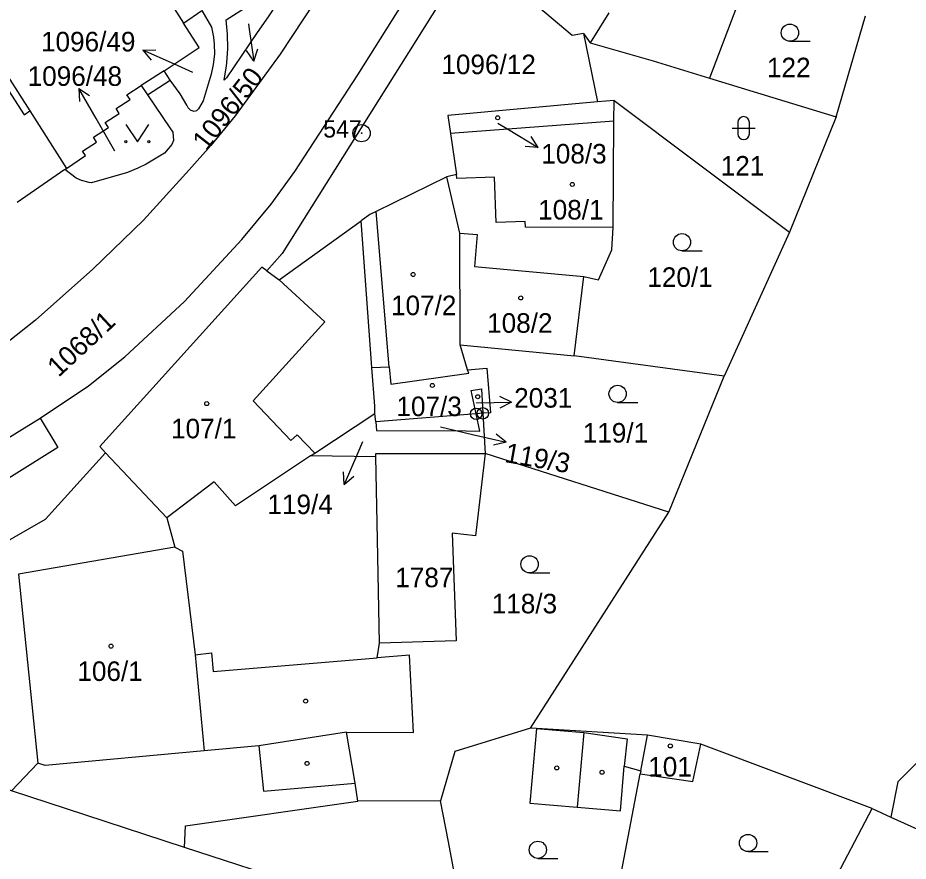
# Model space of a CAD drawing. Extents: x -680203 to -673936, y -1102717 to -1093650.
# Drawn here: x -678779.2 to -678701.8, y -1098464.3 to -1098391 of the extents above; entities that cross this region are included whole.
import ezdxf

# ---------------------------------------------------------------- set-up
doc = ezdxf.new("R2010")
doc.units = 0
for name, color, linetype in [('SOxx02xx_Koleje_param další_Popis10', 7, 'Continuous'), ('SOxx02xx_Staničení_Popis10', 7, 'Continuous'), ('SOxxxxxx_Koleje_hlavní_body_Popis10', 7, 'Continuous'), ('SOxxxxxx_Koleje_param další_Popis10', 7, 'Continuous'), ('SOxxxxxx_Osa_bod_P', 7, 'Continuous'), ('SOxxxxxx_Staničení_Popis10', 7, 'Continuous'), ('x_prac', 7, 'Continuous')]:
    doc.layers.add(name, color=color, linetype=linetype)

msp = doc.modelspace()

# ---------------------------------------------------------------- linework, layer by layer
at = {"layer": 'SOxx02xx_Koleje_param další_Popis10'}
for centre, radius in [((-678749.32, -1098401.02), 0.75), ((-678749.32, -1098401.02), 0.03), ((-678739.35, -1098425.43), 0.5), ((-678739.35, -1098425.43), 0.0303), ((-678738.77, -1098425.38), 0.5), ((-678738.77, -1098425.38), 0.0303)]:
    msp.add_circle(centre, radius, dxfattribs=at)
at = {"layer": 'SOxx02xx_Staničení_Popis10'}
for p, q in [((-678759.16, -1098391.5), (-678759.12, -1098391.78)), ((-678759.12, -1098391.78), (-678758.702, -1098394.752)), ((-678768.352, -1098393.809), (-678767.233, -1098393.759)), ((-678765.61, -1098395.03), (-678768.352, -1098393.809)), ((-678768.352, -1098393.809), (-678767.64, -1098394.674)), ((-678758.702, -1098394.752), (-678759.338, -1098393.83)), ((-678758.702, -1098394.752), (-678758.346, -1098393.69)), ((-678764, -1098395.75), (-678765.61, -1098395.03)), ((-678772.42, -1098399.73), (-678773.92, -1098397.131)), ((-678773.92, -1098397.131), (-678772.986, -1098397.748)), ((-678773.92, -1098397.131), (-678773.853, -1098398.249)), ((-678770.78, -1098402.58), (-678772.42, -1098399.73)), ((-678737.47, -1098400.16), (-678736.54, -1098400.71)), ((-678736.54, -1098400.71), (-678733.968, -1098402.256)), ((-678733.968, -1098402.256), (-678734.568, -1098401.311)), ((-678733.968, -1098402.256), (-678735.084, -1098402.169)), ((-678736.289, -1098424.408), (-678737.3, -1098423.924)), ((-678739.29, -1098424.46), (-678739.32, -1098424.46)), ((-678739.29, -1098424.46), (-678736.289, -1098424.408)), ((-678736.289, -1098424.408), (-678737.282, -1098424.926)), ((-678742.46, -1098426.57), (-678739.67, -1098427.22)), ((-678749.25, -1098427.85), (-678749.66, -1098428.82)), ((-678739.67, -1098427.22), (-678736.746, -1098427.895)), ((-678736.746, -1098427.895), (-678737.834, -1098428.158)), ((-678736.746, -1098427.895), (-678737.609, -1098427.182)), ((-678749.66, -1098428.82), (-678750.833, -1098431.582)), ((-678750.833, -1098431.582), (-678750.902, -1098430.465)), ((-678750.833, -1098431.582), (-678749.98, -1098430.856))]:
    msp.add_line(p, q, dxfattribs=at)
at = {"layer": 'SOxxxxxx_Koleje_hlavní_body_Popis10'}
for p, q in [((-678712.053, -1098393.03), (-678710.303, -1098393.03)), ((-678717.081, -1098400.581), (-678715.079, -1098400.581)), ((-678716.581, -1098400.081), (-678716.581, -1098401.082)), ((-678715.579, -1098401.082), (-678715.579, -1098400.081)), ((-678721.443, -1098411.25), (-678719.693, -1098411.25)), ((-678727.043, -1098424.44), (-678725.293, -1098424.44)), ((-678734.703, -1098439.26), (-678732.953, -1098439.26)), ((-678715.693, -1098463.5), (-678713.943, -1098463.5)), ((-678733.983, -1098464.09), (-678732.233, -1098464.09))]:
    msp.add_line(p, q, dxfattribs=at)
msp.add_lwpolyline([(-678769.83, -1098400.259), (-678768.83, -1098401.76), (-678767.83, -1098400.259)], dxfattribs=at)
for centre, radius in [((-678712.053, -1098392.28), 0.75), ((-678769.83, -1098401.759), 0.1), ((-678767.83, -1098401.759), 0.1), ((-678721.443, -1098410.5), 0.75), ((-678727.043, -1098423.69), 0.75), ((-678734.703, -1098438.51), 0.75), ((-678715.693, -1098462.75), 0.75), ((-678733.983, -1098463.34), 0.75)]:
    msp.add_circle(centre, radius, dxfattribs=at)
for centre, start, end in [((-678716.08, -1098400.081), 0, 180), ((-678716.08, -1098401.081), 180, 359.98789)]:
    msp.add_arc(centre, 0.5, start, end, dxfattribs=at)
at = {"layer": 'SOxxxxxx_Koleje_param další_Popis10'}
for centre in [(-678737.477, -1098399.679), (-678730.987, -1098405.479), (-678744.837, -1098413.309), (-678735.467, -1098415.349), (-678743.157, -1098422.959), (-678739.207, -1098423.939), (-678762.797, -1098424.539), (-678771.117, -1098445.629), (-678754.187, -1098450.409), (-678722.457, -1098454.309), (-678754.067, -1098455.829), (-678732.337, -1098456.219), (-678728.397, -1098456.599)]:
    msp.add_circle(centre, 0.175, dxfattribs=at)
at = {"layer": 'SOxxxxxx_Staničení_Popis10'}
for p, q in [((-678787.76, -1098384.19), (-678778.18, -1098399.08)), ((-678727.81, -1098390.54), (-678729.42, -1098393.15)), ((-678766.51, -1098395.6), (-678768.49, -1098396.87)), ((-678746.91, -1098421.33), (-678748.05, -1098407.83)), ((-678740.76, -1098409.7), (-678739.27, -1098409.83)), ((-678739.27, -1098409.83), (-678739.5, -1098412.62)), ((-678739.5, -1098412.62), (-678729.98, -1098413.49)), ((-678756.49, -1098413.78), (-678752.51, -1098417.42)), ((-678752.51, -1098417.42), (-678758.74, -1098424.29)), ((-678758.74, -1098424.29), (-678755.47, -1098427.75)), ((-678755.47, -1098427.75), (-678754.93, -1098427.24)), ((-678754.93, -1098427.24), (-678753.4, -1098428.86)), ((-678765.58, -1098437.02), (-678764.91, -1098437.36)), ((-678764.91, -1098437.36), (-678763.81, -1098446.37)), ((-678763.81, -1098446.37), (-678762.37, -1098446.22)), ((-678763.81, -1098446.37), (-678763.02, -1098454.74)), ((-678762.37, -1098446.22), (-678762.23, -1098447.83)), ((-678762.23, -1098447.83), (-678747.97, -1098446.65)), ((-678734.11, -1098452.79), (-678729.99, -1098453.15)), ((-678729.99, -1098453.15), (-678730.55, -1098459.64)), ((-678729.99, -1098453.15), (-678726.2, -1098453.69)), ((-678725.03, -1098456.47), (-678724.44, -1098453.36)), ((-678726.2, -1098453.69), (-678726.47, -1098456.07)), ((-678758.25, -1098454.31), (-678757.84, -1098458.25)), ((-678757.84, -1098458.25), (-678749.89, -1098457.55)), ((-678773.31, -1098460.32), (-678779.77, -1098458.22)), ((-678764.72, -1098463.15), (-678773.31, -1098460.32))]:
    msp.add_line(p, q, dxfattribs=at)
at = {"layer": 'x_prac'}
for p, q in [((-678776.96, -1098372.28), (-678764.8, -1098391.46)), ((-678715.52, -1098386.98), (-678719.05, -1098396.23)), ((-678764.8, -1098391.46), (-678763.21, -1098390.36)), ((-678763.21, -1098390.36), (-678762.37, -1098391.79)), ((-678708.02, -1098399.61), (-678705.47, -1098390.81)), ((-678730.01, -1098392.35), (-678731, -1098392.51)), ((-678730.01, -1098392.35), (-678728.79, -1098398.3)), ((-678730.01, -1098392.35), (-678729.42, -1098393.15)), ((-678767.96, -1098397.69), (-678765.98, -1098396.42)), ((-678719.05, -1098396.23), (-678708.02, -1098399.61)), ((-678728.79, -1098398.3), (-678741.82, -1098399.47)), ((-678727.35, -1098398.17), (-678728.79, -1098398.3)), ((-678727.36, -1098399.97), (-678727.35, -1098398.17)), ((-678727.35, -1098398.17), (-678712.1, -1098409.64)), ((-678741.82, -1098399.47), (-678741.59, -1098401.05)), ((-678727.36, -1098399.97), (-678741.59, -1098401.05)), ((-678727.44, -1098409.21), (-678727.36, -1098399.97)), ((-678708.02, -1098399.61), (-678712.1, -1098409.64)), ((-678765.75, -1098400.93), (-678765.69, -1098401.64)), ((-678741.59, -1098401.05), (-678741.07, -1098404.62)), ((-678766.47, -1098402.75), (-678768.05, -1098403.72)), ((-678775.13, -1098404.19), (-678779.28, -1098407.06)), ((-678775.13, -1098404.19), (-678774.99, -1098404.1)), ((-678774.15, -1098404.94), (-678775.13, -1098404.19)), ((-678741.07, -1098404.62), (-678741.9, -1098404.8)), ((-678773.68, -1098405.14), (-678774.15, -1098404.94)), ((-678748.43, -1098421.4), (-678749.36, -1098408.65)), ((-678712.1, -1098409.64), (-678717.78, -1098422.15)), ((-678740.09, -1098421.59), (-678740.75, -1098419.42)), ((-678740.75, -1098419.42), (-678730.82, -1098420.37)), ((-678717.78, -1098422.15), (-678730.82, -1098420.37)), ((-678722.59, -1098433.98), (-678717.78, -1098422.15)), ((-678748.09, -1098426.12), (-678748.16, -1098425.39)), ((-678739.35, -1098425.43), (-678748.09, -1098426.12)), ((-678738.77, -1098425.38), (-678739.35, -1098425.43)), ((-678738.77, -1098425.38), (-678738.58, -1098428.88)), ((-678771.59, -1098428.81), (-678766.26, -1098434.47)), ((-678748.09, -1098429.17), (-678753.75, -1098429.09)), ((-678722.59, -1098433.98), (-678738.58, -1098428.88)), ((-678734.62, -1098452.76), (-678722.59, -1098433.98)), ((-678734.11, -1098452.79), (-678734.62, -1098452.76)), ((-678704.89, -1098459.75), (-678719.81, -1098454.14)), ((-678742.45, -1098459.07), (-678749.64, -1098459.12)), ((-678704.89, -1098459.75), (-678703.27, -1098460.49))]:
    msp.add_line(p, q, dxfattribs=at)
for points in [[(-678777.28, -1098425.8), (-678773.08, -1098422.98), (-678769.92, -1098420.48), (-678764.73, -1098415.67), (-678759.74, -1098410.25), (-678757.19, -1098407.2), (-678755.12, -1098404.35), (-678749.66, -1098395.95), (-678737.31, -1098376.36), (-678730.37, -1098365.19), (-678728.24, -1098361.83), (-678721.41, -1098352.12), (-678718.85, -1098348.34), (-678714.27, -1098341.07)], [(-678738.81, -1098366.15), (-678739.84, -1098368.06), (-678745.24, -1098376.73), (-678752.39, -1098388.05), (-678756.39, -1098394.16), (-678760.32, -1098399.51), (-678762.43, -1098402.08), (-678764.33, -1098404.21), (-678768.28, -1098408.57), (-678772.69, -1098412.84), (-678777.69, -1098417.28), (-678782.08, -1098420.74)], [(-678786.02, -1098378.07), (-678784.87, -1098379.85), (-678788.86, -1098382.42), (-678787.76, -1098384.19), (-678788.27, -1098384.52), (-678778.69, -1098399.41), (-678778.18, -1098399.08), (-678774.99, -1098404.1)], [(-678739.99, -1098385.63), (-678756.24, -1098411.49), (-678757.57, -1098412.98)], [(-678731, -1098392.51), (-678734.49, -1098389.59), (-678739.99, -1098385.63)], [(-678761.1, -1098391.16), (-678755.14, -1098387.32), (-678755.95, -1098388.7), (-678756.3, -1098389.18), (-678756.73, -1098389.8), (-678757.44, -1098390.89), (-678758.4, -1098392.25), (-678761.07, -1098396.21), (-678761.28, -1098396.4)], [(-678765.98, -1098396.42), (-678766.51, -1098395.6), (-678763.46, -1098393.57), (-678764.8, -1098391.46)], [(-678761.28, -1098396.4), (-678761.077, -1098395.165), (-678761.048, -1098394.906), (-678760.965, -1098393.657), (-678760.983, -1098392.406), (-678761.1, -1098391.16)], [(-678762.37, -1098391.79), (-678762.197, -1098392.658), (-678762.135, -1098393.271), (-678762.131, -1098394.156), (-678762.226, -1098395.036), (-678762.42, -1098395.9)], [(-678729.42, -1098393.15), (-678723.94, -1098394.74), (-678719.05, -1098396.23)], [(-678762.42, -1098395.9), (-678763.11, -1098398.2), (-678763.52, -1098398.89), (-678763.67, -1098399.08), (-678763.89, -1098399.12)], [(-678774.99, -1098404.1), (-678773.34, -1098402.97), (-678773.59, -1098402.57), (-678772.37, -1098401.79), (-678772.65, -1098401.35), (-678771.35, -1098400.52), (-678771.63, -1098400.09), (-678770.4, -1098399.3), (-678770.68, -1098398.87), (-678769.46, -1098398.09), (-678769.73, -1098397.67), (-678768.49, -1098396.87), (-678767.96, -1098397.69)], [(-678764.53, -1098398.58), (-678765.11, -1098397.6), (-678765.98, -1098396.42)], [(-678767.96, -1098397.69), (-678766, -1098400.54), (-678765.75, -1098400.93)], [(-678763.89, -1098399.12), (-678764.153, -1098399.039), (-678764.203, -1098399.011), (-678764.406, -1098398.826), (-678764.53, -1098398.58)], [(-678765.69, -1098401.64), (-678765.83, -1098402), (-678766.47, -1098402.75)], [(-678768.05, -1098403.72), (-678768.79, -1098404.07), (-678769.69, -1098404.43), (-678772.83, -1098405.33)], [(-678727.44, -1098409.21), (-678735.07, -1098409.19), (-678735.08, -1098408.7), (-678737.62, -1098408.79), (-678737.76, -1098404.83), (-678741.02, -1098404.95), (-678741.07, -1098404.62)], [(-678772.83, -1098405.33), (-678773.03, -1098405.32), (-678773.68, -1098405.14)], [(-678741.9, -1098404.8), (-678748.05, -1098407.83), (-678748.59, -1098408.09), (-678749.36, -1098408.65)], [(-678740.75, -1098419.42), (-678740.76, -1098409.7), (-678741.9, -1098404.8)], [(-678757.57, -1098412.98), (-678756.49, -1098413.78), (-678749.36, -1098408.65)], [(-678730.82, -1098420.37), (-678729.98, -1098413.49), (-678728.72, -1098413.76), (-678727.56, -1098411.17), (-678727.44, -1098409.21)], [(-678757.57, -1098412.98), (-678757.99, -1098412.67), (-678772.1, -1098428.27), (-678771.59, -1098428.81)], [(-678748.43, -1098421.4), (-678746.91, -1098421.33), (-678746.78, -1098422.85), (-678740, -1098421.89), (-678740.09, -1098421.59)], [(-678748.16, -1098425.39), (-678748.18, -1098424.75), (-678748.43, -1098421.4)], [(-678740.09, -1098421.59), (-678738.41, -1098421.46), (-678738.11, -1098425.33), (-678738.77, -1098425.38)], [(-678739.35, -1098425.43), (-678739.79, -1098423.4), (-678738.88, -1098423.26), (-678738.77, -1098425.38)], [(-678753.75, -1098429.09), (-678753.4, -1098428.86), (-678748.16, -1098425.39)], [(-678748.09, -1098426.12), (-678748.02, -1098426.87), (-678740.23, -1098426.91), (-678739.02, -1098426.92), (-678739.35, -1098425.43)], [(-678777.28, -1098425.8), (-678775.75, -1098428.36), (-678783.37, -1098433.1), (-678782.34, -1098434.8), (-678798.76, -1098444.83), (-678799.83, -1098443.13), (-678801.24, -1098441.85), (-678802.11, -1098441.66), (-678804.03, -1098442.15)], [(-678804.03, -1098442.15), (-678784.92, -1098430.49), (-678777.28, -1098425.8)], [(-678802.2, -1098449.14), (-678776.83, -1098434.58), (-678771.59, -1098428.81)], [(-678753.75, -1098429.09), (-678760.3, -1098433.43), (-678762.15, -1098431.34), (-678766.26, -1098434.47)], [(-678748.09, -1098429.17), (-678748.09, -1098428.87), (-678746.35, -1098428.87), (-678740.24, -1098428.88), (-678738.58, -1098428.88)], [(-678747.75, -1098445.38), (-678747.94, -1098436.35), (-678748.09, -1098429.17)], [(-678738.58, -1098428.88), (-678739.4, -1098436.03), (-678741.44, -1098435.8), (-678741.08, -1098445.18), (-678747.75, -1098445.38)], [(-678766.26, -1098434.47), (-678765.58, -1098437.02), (-678779.18, -1098439.38), (-678777.48, -1098455.81)], [(-678687.48, -1098442.31), (-678691.95, -1098446.72), (-678702.65, -1098457.44), (-678703.27, -1098460.49)], [(-678750.62, -1098453.1), (-678744.81, -1098453.14), (-678745.16, -1098446.42), (-678747.97, -1098446.65), (-678747.75, -1098445.38)], [(-678703.27, -1098460.49), (-678698.95, -1098462.44), (-678690.16, -1098447.47)], [(-678777.48, -1098455.81), (-678779.77, -1098458.22), (-678783.82, -1098456.92), (-678783.74, -1098456.69), (-678794.14, -1098453.34)], [(-678750.62, -1098453.1), (-678758.25, -1098454.31), (-678763.02, -1098454.74), (-678776.84, -1098456.01), (-678777.48, -1098455.81)], [(-678749.64, -1098459.12), (-678749.89, -1098457.55), (-678750.62, -1098453.1)], [(-678734.62, -1098452.76), (-678741.22, -1098454.79), (-678742.45, -1098459.07)], [(-678734.11, -1098452.79), (-678734.67, -1098459.29), (-678730.55, -1098459.64), (-678726.8, -1098459.96), (-678726.47, -1098456.07), (-678725.03, -1098456.47), (-678725.09, -1098456.74)], [(-678719.81, -1098454.14), (-678724.44, -1098453.36), (-678734.11, -1098452.79)], [(-678725.09, -1098456.74), (-678720.49, -1098457.41), (-678719.81, -1098454.14)], [(-678728.77, -1098471.04), (-678727.87, -1098471.34), (-678725.09, -1098456.74)], [(-678765.4, -1098477.37), (-678765.28, -1098474.52), (-678757.62, -1098476.99), (-678754.21, -1098466.57), (-678764.72, -1098463.15), (-678764.63, -1098461.25), (-678749.64, -1098459.12)], [(-678740.82, -1098467.61), (-678741.77, -1098462.66), (-678742.45, -1098459.07)], [(-678728.77, -1098471.04), (-678729.51, -1098473.58), (-678726.28, -1098474.84), (-678723.05, -1098475.73), (-678721.09, -1098475.86), (-678708.53, -1098466.66), (-678704.89, -1098459.75)]]:
    msp.add_lwpolyline(points, dxfattribs=at)

# ---------------------------------------------------------------- texts
at = {"layer": 'SOxx02xx_Koleje_param další_Popis10'}
msp.add_text('547', height=1.5, dxfattribs=at).set_placement((-678752.656, -1098401.395))
at = {"layer": 'SOxxxxxx_Osa_bod_P'}
for s, p in [('1096/49', (-678777.213, -1098393.905)), ('1096/12', (-678742.376, -1098395.885)), ('122', (-678714.05, -1098396.155)), ('1096/48', (-678778.376, -1098396.905)), ('108/3', (-678733.686, -1098403.655)), ('121', (-678718.07, -1098404.705)), ('108/1', (-678733.956, -1098408.525)), ('120/1', (-678724.456, -1098414.385)), ('107/2', (-678746.76, -1098416.845)), ('108/2', (-678738.396, -1098418.375)), ('2031', (-678736.04, -1098424.885)), ('107/3', (-678746.286, -1098425.625)), ('107/1', (-678765.896, -1098427.555)), ('119/1', (-678730.076, -1098427.925)), ('119/4', (-678757.512, -1098434.145)), ('1787', (-678746.39, -1098440.505)), ('118/3', (-678737.996, -1098442.775)), ('106/1', (-678774.046, -1098448.655)), ('101', (-678724.38, -1098456.965))]:
    msp.add_text(s, height=1.7, dxfattribs=at).set_placement(p)
for s, rotation, p in [('1096/50', 52, (-678762.837, -1098402.639)), ('1068/1', 43, (-678775.685, -1098422.304)), ('119/3', 350, (-678736.945, -1098429.606))]:
    msp.add_text(s, height=1.7, rotation=rotation, dxfattribs=at).set_placement(p)

doc.saveas('drawing.dxf')
